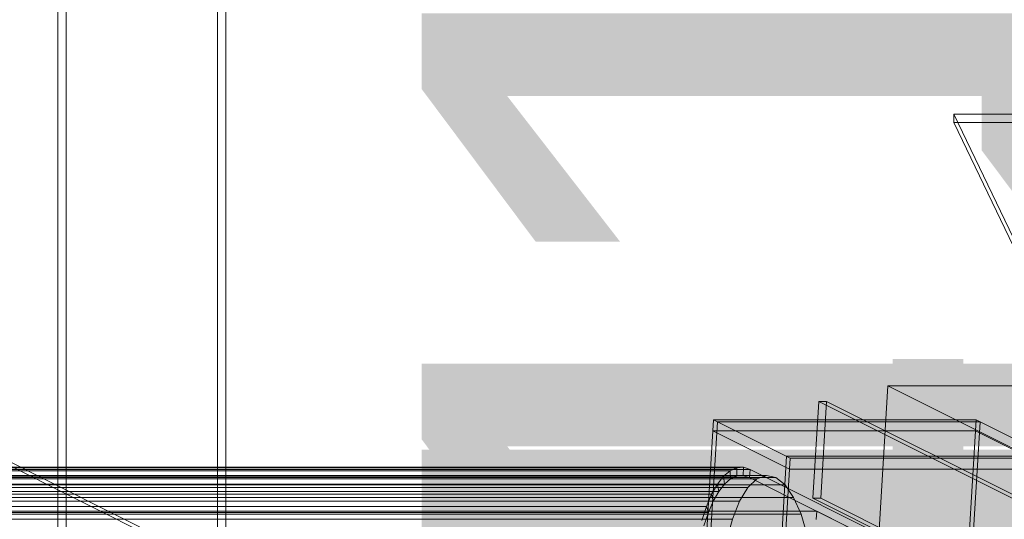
# Model space of a CAD drawing. Header units: millimetres. Extents: x -4395 to 65662, y -65530 to 6847.
# Tile 891 of 1034: x 26456 to 26808, y 575 to 754. Entities that reach past the tile are written whole.
import ezdxf

# ---------------------------------------------------------------- set-up
doc = ezdxf.new("R2010")
doc.units = ezdxf.units.MM
for name, color, linetype, lineweight in [('COTAS_P', 1, 'Continuous', 0), ('lateral_C05', 7, 'Continuous', 0), ('lateral_C06', 7, 'Continuous', 0), ('lateral_CHUTE_GRIZZLY_SEPARADOR', 7, 'Continuous', 0)]:
    doc.layers.add(name, color=color, linetype=linetype, lineweight=lineweight)
doc.dimstyles.new('R19_100', dxfattribs={"dimtxt": 250, "dimasz": 150, "dimexe": 150, "dimexo": 80, "dimgap": 100, "dimtad": 1, "dimtih": 1, "dimtoh": 1, "dimdsep": 46, "dimcen": 0.09, "dimadec": 0, "dimazin": 0, "dimtfac": 1, "dimtdec": 4, "dimtofl": 0, "dimtmove": 0, "dimatfit": 3, "dimfxl": 1, "dimtolj": 1, "dimtzin": 0, "dimarcsym": 0})

# ---------------------------------------------------------------- blocks, each defined once
blk = doc.blocks.new('DIM_R33_9')
at = {"layer": 'COTAS_P'}
for p, q in [((26750.07, 1241), (27150.07, 1241)), ((27150.07, 1241), (27105.07, 1091)), ((27150.07, 0), (27150.07, 1241)), ((27150.07, 1241), (27195.07, 1091)), ((27150.07, 0), (27105.07, 150)), ((27150.07, 0), (27195.07, 150)), ((26750.07, 0), (27150.07, 0))]:
    blk.add_line(p, q, dxfattribs=at)
blk.add_text('1241 P', height=250, rotation=90, dxfattribs=at).set_placement((27050.07, 620.5))
blk = doc.blocks.new('DIM_R33_17')
at = {"layer": 'COTAS_P'}
for p, q in [((26550.07, 541), (26950.07, 541)), ((26950.07, 541), (26905.07, 391)), ((26950.07, 0), (26950.07, 541)), ((26950.07, 541), (26995.07, 391)), ((26950.07, 0), (26905.07, 150)), ((26950.07, 0), (26995.07, 150)), ((26550.07, 0), (26950.07, 0))]:
    blk.add_line(p, q, dxfattribs=at)
blk.add_text('541 P', height=250, rotation=90, dxfattribs=at).set_placement((26850.07, 270.5))
blk = doc.blocks.new('DIM_R33_18')
at = {"layer": 'COTAS_P'}
for p, q in [((26550.07, 291), (26950.07, 291)), ((26950.07, 291), (26905.07, 141)), ((26950.07, 0), (26950.07, 291)), ((26950.07, 291), (26995.07, 141)), ((26950.07, 0), (26905.07, 150)), ((26950.07, 0), (26995.07, 150)), ((26550.07, 0), (26950.07, 0))]:
    blk.add_line(p, q, dxfattribs=at)
blk.add_text('291 P', height=250, rotation=90, dxfattribs=at).set_placement((26850.07, 145.5))

msp = doc.modelspace()

# ---------------------------------------------------------------- linework, layer by layer
at = {"layer": 'lateral_C05'}
for p, q in [((26470.067, 1148), (26470.067, 12)), ((26473.067, 12), (26473.067, 1148)), ((26527.067, 1148), (26527.067, 12)), ((26530.067, 12), (26530.067, 1148))]:
    msp.add_line(p, q, dxfattribs=at)
at = {"layer": 'lateral_C06'}
for p, q in [((26760.004, 514.682), (26766.541, 623.06)), ((26879.071, 623.06), (26766.541, 623.06)), ((26766.541, 623.06), (26811.026, 600.817)), ((26865.97, 387.968), (26407.034, 617.437)), ((26409.847, 617.437), (26868.784, 387.968)), ((26739.73, 582.953), (26741.81, 617.437)), ((27200.747, 387.968), (26741.81, 617.437)), ((26741.81, 617.437), (26744.623, 617.437)), ((26742.543, 582.953), (26744.623, 617.437)), ((26744.623, 617.437), (27203.56, 387.968)), ((26700.01, 539.962), (26704.289, 610.9)), ((26701.379, 539.277), (26705.658, 610.216)), ((26704.051, 606.959), (26704.289, 610.9)), ((26798.064, 610.9), (26704.289, 610.9)), ((26704.289, 610.9), (26705.658, 610.216)), ((26704.289, 610.9), (26731.664, 597.212)), ((26705.658, 610.216), (26799.433, 610.216)), ((26793.785, 539.962), (26798.064, 610.9)), ((26799.433, 610.216), (26795.154, 539.277)), ((26797.826, 606.959), (26798.064, 610.9)), ((26799.433, 610.216), (26798.064, 610.9)), ((26825.439, 597.212), (26798.064, 610.9)), ((26731.427, 593.271), (26704.051, 606.959)), ((26704.051, 606.959), (26797.826, 606.959)), ((26797.826, 606.959), (26825.202, 593.271)), ((26726.017, 526.958), (26730.296, 597.897)), ((26824.07, 597.897), (26730.296, 597.897)), ((26730.296, 597.897), (26731.664, 597.212)), ((26727.386, 526.274), (26731.664, 597.212)), ((26731.427, 593.271), (26731.664, 597.212)), ((26731.664, 597.212), (26825.439, 597.212)), ((26376.16, 590.985), (26723.127, 590.985)), ((26379.621, 590.757), (26707.833, 590.757)), ((26381.931, 592.714), (26710.143, 592.714)), ((26384.31, 593.786), (26712.522, 593.786)), ((26712.615, 590.798), (26384.403, 590.798)), ((26714.886, 590.958), (26386.674, 590.958)), ((26386.717, 593.955), (26714.929, 593.955)), ((26389.111, 593.218), (26717.323, 593.218)), ((26705.632, 587.948), (26707.833, 590.757)), ((26707.833, 590.757), (26710.143, 592.714)), ((26707.833, 590.757), (26708.192, 587.94)), ((26710.143, 592.714), (26712.522, 593.786)), ((26710.143, 592.714), (26710.371, 589.787)), ((26712.615, 590.798), (26710.371, 589.787)), ((26712.522, 593.786), (26714.929, 593.955)), ((26712.522, 593.786), (26712.615, 590.798)), ((26714.886, 590.958), (26712.615, 590.798)), ((26714.929, 593.955), (26714.886, 590.958)), ((26717.145, 590.263), (26714.886, 590.958)), ((26714.929, 593.955), (26717.323, 593.218)), ((26717.145, 590.263), (26717.323, 593.218)), ((26717.323, 593.218), (27217.323, 343.218)), ((26719.748, 589.787), (26723.127, 590.985)), ((26723.127, 590.985), (26726.522, 590.263)), ((26825.202, 593.271), (26731.427, 593.271)), ((26372.781, 589.787), (26719.748, 589.787)), ((26377.419, 587.948), (26705.632, 587.948)), ((26379.555, 590.263), (26726.522, 590.263)), ((26708.192, 587.94), (26379.98, 587.94)), ((26710.371, 589.787), (26382.159, 589.787)), ((26382.836, 587.647), (26729.803, 587.647)), ((26717.145, 590.263), (26388.933, 590.263)), ((26703.576, 584.336), (26705.632, 587.948)), ((26705.632, 587.948), (26706.115, 585.291)), ((26708.192, 587.94), (26706.115, 585.291)), ((26710.371, 589.787), (26708.192, 587.94)), ((26716.516, 586.713), (26719.748, 589.787)), ((27217.145, 340.263), (26717.145, 590.263)), ((26726.522, 590.263), (26729.803, 587.647)), ((26729.803, 587.647), (26732.844, 583.239)), ((26369.549, 586.713), (26716.516, 586.713)), ((26375.364, 584.336), (26703.576, 584.336)), ((26706.115, 585.291), (26377.903, 585.291)), ((26701.702, 579.983), (26703.576, 584.336)), ((26703.576, 584.336), (26704.176, 581.883)), ((26706.115, 585.291), (26704.176, 581.883)), ((26713.554, 581.883), (26716.516, 586.713)), ((26366.587, 581.883), (26713.554, 581.883)), ((26704.176, 581.883), (26375.964, 581.883)), ((26385.877, 583.239), (26732.844, 583.239)), ((26704.176, 581.883), (26702.408, 577.776)), ((26710.976, 575.482), (26713.554, 581.883)), ((26732.844, 583.239), (26735.527, 577.208)), ((26742.543, 582.953), (26739.73, 582.953)), ((26739.73, 582.953), (27198.667, 353.484)), ((27201.48, 353.484), (26742.543, 582.953)), ((26373.49, 579.983), (26701.702, 579.983)), ((26702.408, 577.776), (26374.196, 577.776)), ((26388.56, 577.208), (26735.527, 577.208)), ((26412.886, 578.286), (26741.098, 578.286)), ((26700.042, 574.962), (26701.702, 579.983)), ((26702.408, 577.776), (26700.842, 573.04)), ((26701.702, 579.983), (26702.408, 577.776)), ((26735.527, 577.208), (26737.75, 569.785)), ((26740.92, 575.33), (26741.098, 578.286)), ((26741.098, 578.286), (27193.191, 352.239)), ((26364.009, 575.482), (26710.976, 575.482)), ((26708.881, 567.756), (26710.976, 575.482))]:
    msp.add_line(p, q, dxfattribs=at)
at = {"layer": 'lateral_CHUTE_GRIZZLY_SEPARADOR'}
for p, q in [((26790.067, 720.004), (26900.067, 491)), ((27390.067, 720.004), (26790.067, 720.004)), ((26790.067, 717.004), (26790.067, 720.004)), ((26790.067, 717.004), (27390.067, 717.004)), ((26900.067, 488), (26790.067, 717.004))]:
    msp.add_line(p, q, dxfattribs=at)

# ---------------------------------------------------------------- dimensions: what is measured, and where the dimension line sits
at = {"layer": 'COTAS_P'}
for p1, p2, picture, middle in [((26750.067, 0), (26750.067, 1241), 'DIM_R33_9', (27150.067, 620.5)), ((26550.067, 0), (26550.067, 541), 'DIM_R33_17', (26950.067, 270.5)), ((26550.067, 0), (26550.067, 291), 'DIM_R33_18', (26950.067, 145.5))]:
    dim = msp.add_aligned_dim(p1=p1, p2=p2, distance=-400, text='<> P', dimstyle='R19_100', dxfattribs=at)
    dim.commit()
    dim.dimension.update_dxf_attribs({"geometry": picture, "text_midpoint": middle})

doc.saveas('drawing.dxf')
